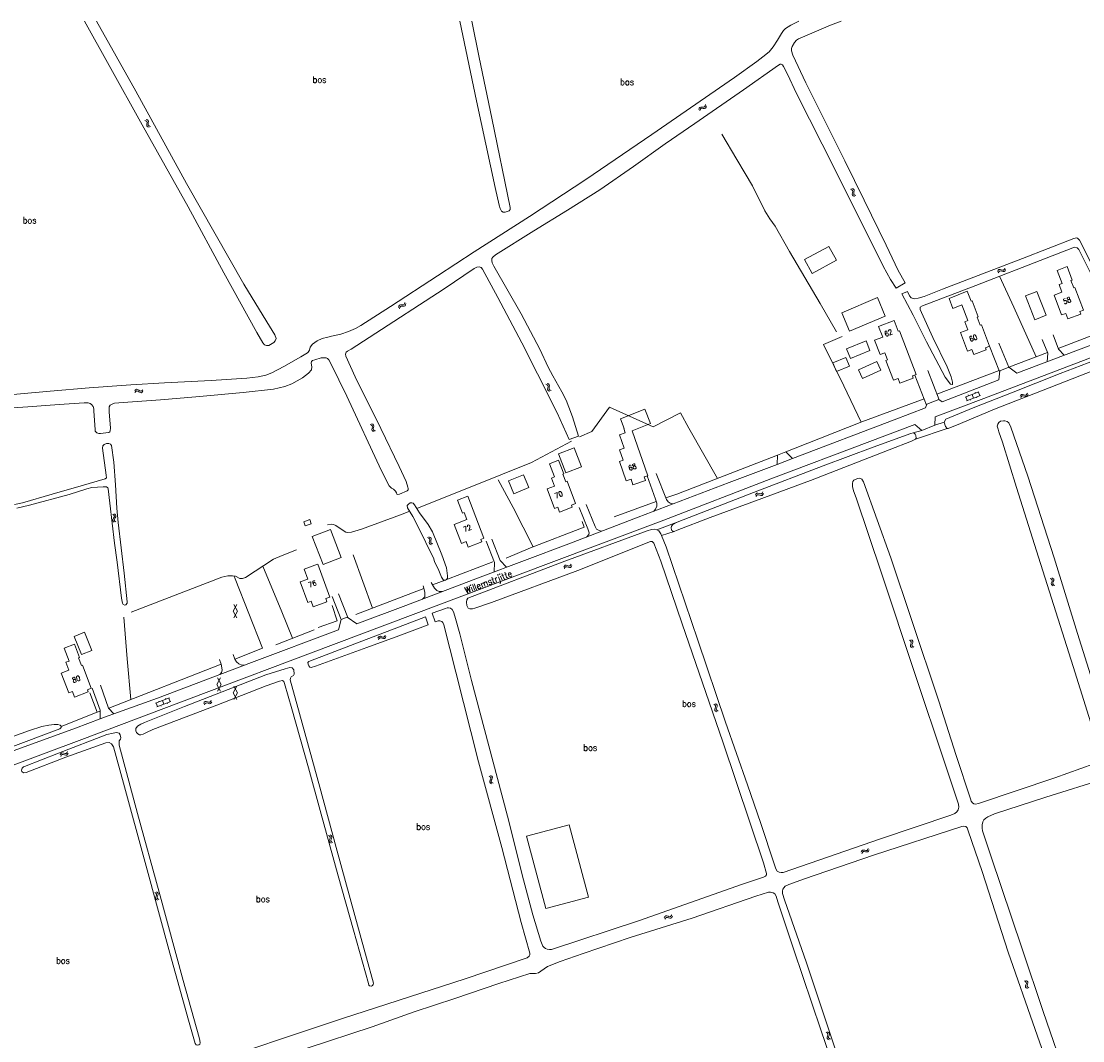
# Model space of a CAD drawing. Header units: metres. Extents: x 189705 to 199106, y 581686 to 588448.
# Tile 362 of 555: x 194626 to 194954, y 588132 to 588448. Entities that reach past the tile are written whole.
import ezdxf

# ---------------------------------------------------------------- set-up
doc = ezdxf.new("R2010")
doc.units = ezdxf.units.M
doc.layers.add('B-WA-OG-GBKN-G', color=7, linetype='Continuous', lineweight=18)
doc.styles.add('Style-STANDARD', font='STANDARD.shx')

msp = doc.modelspace()

# ---------------------------------------------------------------- linework, layer by layer
at = {"layer": 'B-WA-OG-GBKN-G'}
for p, q in [((194835.406, 588420.811), (194835.492, 588421.209)), ((194835.492, 588421.209), (194835.671, 588421.483)), ((194835.671, 588421.483), (194835.993, 588421.589)), ((194835.794, 588420.812), (194835.976, 588421.086)), ((194835.976, 588421.086), (194836.286, 588421.189)), ((194835.993, 588421.589), (194836.399, 588421.567)), ((194836.286, 588421.189), (194836.7, 588421.173)), ((194836.399, 588421.567), (194836.807, 588421.547)), ((194836.7, 588421.173), (194837.107, 588421.149)), ((194836.807, 588421.547), (194837.12, 588421.648)), ((194837.107, 588421.149), (194837.421, 588421.25)), ((194837.12, 588421.648), (194837.307, 588421.927)), ((194837.307, 588421.927), (194837.394, 588422.327)), ((194837.421, 588421.25), (194837.607, 588421.531)), ((194837.607, 588421.531), (194837.694, 588421.931)), ((194664.574, 588417.582), (194664.184, 588417.703)), ((194835.706, 588420.415), (194835.794, 588420.812)), ((194664.154, 588417.318), (194663.763, 588417.44)), ((194664.415, 588417.106), (194664.154, 588417.318)), ((194664.374, 588415.978), (194664.432, 588416.381)), ((194664.452, 588415.649), (194664.374, 588415.978)), ((194664.488, 588416.786), (194664.415, 588417.106)), ((194664.432, 588416.381), (194664.488, 588416.786)), ((194664.709, 588415.446), (194664.452, 588415.649)), ((194664.838, 588417.371), (194664.574, 588417.582)), ((194665.099, 588415.326), (194664.709, 588415.446)), ((194664.799, 588416.235), (194664.852, 588416.647)), ((194664.875, 588415.918), (194664.799, 588416.235)), ((194664.911, 588417.05), (194664.838, 588417.371)), ((194664.852, 588416.647), (194664.911, 588417.05)), ((194665.131, 588415.713), (194664.875, 588415.918)), ((194665.519, 588415.59), (194665.131, 588415.713)), ((194882.756, 588395.945), (194882.373, 588396.088)), ((194883.006, 588395.719), (194882.756, 588395.945)), ((194883.191, 588396.185), (194882.808, 588396.328)), ((194882.903, 588394.595), (194882.982, 588394.994)), ((194882.982, 588394.994), (194883.061, 588395.395)), ((194883.061, 588395.395), (194883.006, 588395.719)), ((194883.442, 588395.96), (194883.191, 588396.185)), ((194883.341, 588394.828), (194883.416, 588395.236)), ((194883.399, 588394.507), (194883.341, 588394.828)), ((194883.416, 588395.236), (194883.498, 588395.636)), ((194883.498, 588395.636), (194883.442, 588395.96)), ((194882.962, 588394.262), (194882.903, 588394.595)), ((194883.208, 588394.045), (194882.962, 588394.262)), ((194883.59, 588393.904), (194883.208, 588394.045)), ((194883.643, 588394.288), (194883.399, 588394.507)), ((194884.025, 588394.144), (194883.643, 588394.288)), ((194930.027, 588371.287), (194930.201, 588371.657)), ((194927.925, 588370.623), (194928.097, 588370.992)), ((194928.097, 588370.992), (194928.333, 588371.219)), ((194928.129, 588370.17), (194928.303, 588370.538)), ((194928.303, 588370.538), (194928.542, 588370.764)), ((194928.333, 588371.219), (194928.67, 588371.251)), ((194928.542, 588370.764), (194928.866, 588370.795)), ((194928.67, 588371.251), (194929.061, 588371.139)), ((194928.866, 588370.795), (194929.267, 588370.687)), ((194929.061, 588371.139), (194929.454, 588371.028)), ((194929.267, 588370.687), (194929.658, 588370.573)), ((194929.454, 588371.028), (194929.782, 588371.056)), ((194929.658, 588370.573), (194929.986, 588370.602)), ((194929.782, 588371.056), (194930.027, 588371.287)), ((194929.986, 588370.602), (194930.231, 588370.834)), ((194930.231, 588370.834), (194930.405, 588371.204)), ((194742.393, 588359.455), (194742.466, 588359.856)), ((194742.466, 588359.856), (194742.637, 588360.135)), ((194742.637, 588360.135), (194742.955, 588360.252)), ((194742.705, 588359.069), (194742.781, 588359.469)), ((194742.781, 588359.469), (194742.954, 588359.748)), ((194742.954, 588359.748), (194743.26, 588359.86)), ((194742.955, 588360.252), (194743.362, 588360.242)), ((194743.26, 588359.86), (194743.675, 588359.857)), ((194743.362, 588360.242), (194743.77, 588360.234)), ((194743.675, 588359.857), (194744.083, 588359.846)), ((194743.77, 588360.234), (194744.08, 588360.345)), ((194744.08, 588360.345), (194744.259, 588360.63)), ((194744.083, 588359.846), (194744.393, 588359.957)), ((194744.259, 588360.63), (194744.333, 588361.032)), ((194744.393, 588359.957), (194744.571, 588360.243)), ((194744.571, 588360.243), (194744.645, 588360.645)), ((194788.388, 588335.515), (194788.004, 588335.654)), ((194788.64, 588335.291), (194788.388, 588335.515)), ((194788.821, 588335.759), (194788.436, 588335.898)), ((194789.074, 588335.537), (194788.821, 588335.759)), ((194789.133, 588335.213), (194789.074, 588335.537)), ((194660.663, 588333.658), (194660.936, 588333.961)), ((194660.724, 588333.165), (194661, 588333.466)), ((194660.936, 588333.961), (194661.228, 588334.108)), ((194661, 588333.466), (194661.294, 588333.612)), ((194661.228, 588334.108), (194661.56, 588334.04)), ((194661.294, 588333.612), (194661.613, 588333.546)), ((194661.56, 588334.04), (194661.901, 588333.818)), ((194661.613, 588333.546), (194661.964, 588333.325)), ((194661.901, 588333.818), (194662.243, 588333.596)), ((194661.964, 588333.325), (194662.305, 588333.101)), ((194662.243, 588333.596), (194662.565, 588333.527)), ((194662.305, 588333.101), (194662.627, 588333.032)), ((194662.565, 588333.527), (194662.867, 588333.675)), ((194662.627, 588333.032), (194662.929, 588333.182)), ((194662.867, 588333.675), (194663.142, 588333.978)), ((194662.929, 588333.182), (194663.204, 588333.485)), ((194788.548, 588334.166), (194788.624, 588334.566)), ((194788.612, 588333.834), (194788.548, 588334.166)), ((194788.859, 588333.62), (194788.612, 588333.834)), ((194788.624, 588334.566), (194788.699, 588334.968)), ((194788.699, 588334.968), (194788.64, 588335.291)), ((194789.243, 588333.482), (194788.859, 588333.62)), ((194788.984, 588334.404), (194789.056, 588334.812)), ((194789.046, 588334.083), (194788.984, 588334.404)), ((194789.292, 588333.867), (194789.046, 588334.083)), ((194789.056, 588334.812), (194789.133, 588335.213)), ((194789.675, 588333.727), (194789.292, 588333.867)), ((194917.849, 588331.669), (194922.146, 588333.312)), ((194918.278, 588330.549), (194922.575, 588332.191)), ((194918.818, 588332.361), (194918.926, 588332.081)), ((194919.998, 588332.491), (194920.426, 588331.37)), ((194920.965, 588333.181), (194921.072, 588332.901)), ((194921.959, 588333.24), (194922.388, 588332.12)), ((194934.904, 588331.926), (194935.081, 588332.293)), ((194935.081, 588332.293), (194935.32, 588332.516)), ((194935.32, 588332.516), (194935.658, 588332.543)), ((194935.658, 588332.543), (194936.047, 588332.426)), ((194936.047, 588332.426), (194936.438, 588332.308)), ((194936.438, 588332.308), (194936.767, 588332.332)), ((194936.767, 588332.332), (194937.015, 588332.559)), ((194937.015, 588332.559), (194937.195, 588332.926)), ((194937.212, 588332.103), (194937.392, 588332.47)), ((194918.036, 588331.741), (194918.465, 588330.62)), ((194919.447, 588330.996), (194919.555, 588330.715)), ((194921.407, 588331.745), (194921.514, 588331.464)), ((194935.101, 588331.47), (194935.281, 588331.836)), ((194935.281, 588331.836), (194935.522, 588332.058)), ((194935.522, 588332.058), (194935.847, 588332.085)), ((194935.847, 588332.085), (194936.246, 588331.97)), ((194936.246, 588331.97), (194936.636, 588331.851)), ((194936.636, 588331.851), (194936.964, 588331.874)), ((194936.964, 588331.874), (194937.212, 588332.103)), ((194733.977, 588323.035), (194733.595, 588323.181)), ((194734.224, 588322.807), (194733.977, 588323.035)), ((194734.414, 588323.271), (194734.032, 588323.418)), ((194734.195, 588322.082), (194734.277, 588322.482)), ((194734.277, 588322.482), (194734.224, 588322.807)), ((194734.663, 588323.045), (194734.414, 588323.271)), ((194734.552, 588321.913), (194734.631, 588322.321)), ((194734.631, 588322.321), (194734.716, 588322.72)), ((194734.716, 588322.72), (194734.663, 588323.045)), ((194734.111, 588321.684), (194734.195, 588322.082)), ((194734.168, 588321.35), (194734.111, 588321.684)), ((194734.412, 588321.132), (194734.168, 588321.35)), ((194734.792, 588320.987), (194734.412, 588321.132)), ((194734.607, 588321.592), (194734.552, 588321.913)), ((194734.849, 588321.371), (194734.607, 588321.592)), ((194735.229, 588321.223), (194734.849, 588321.371)), ((194852.891, 588301.285), (194853.069, 588301.652)), ((194853.069, 588301.652), (194853.308, 588301.875)), ((194853.087, 588300.829), (194853.268, 588301.194)), ((194853.268, 588301.194), (194853.51, 588301.416)), ((194853.308, 588301.875), (194853.646, 588301.901)), ((194853.51, 588301.416), (194853.835, 588301.443)), ((194853.646, 588301.901), (194854.035, 588301.783)), ((194853.835, 588301.443), (194854.234, 588301.328)), ((194854.035, 588301.783), (194854.426, 588301.666)), ((194854.234, 588301.328), (194854.624, 588301.208)), ((194854.426, 588301.666), (194854.755, 588301.689)), ((194854.624, 588301.208), (194854.952, 588301.231)), ((194854.755, 588301.689), (194855.004, 588301.915)), ((194854.952, 588301.231), (194855.2, 588301.459)), ((194855.004, 588301.915), (194855.183, 588302.283)), ((194855.2, 588301.459), (194855.38, 588301.826)), ((194653.832, 588293.467), (194653.885, 588293.801)), ((194653.992, 588293.181), (194653.832, 588293.467)), ((194654.192, 588295.124), (194653.878, 588295.385)), ((194653.885, 588293.801), (194654.092, 588294.152)), ((194654.306, 588292.922), (194653.992, 588293.181)), ((194654.092, 588294.152), (194654.299, 588294.504)), ((194654.353, 588294.828), (194654.192, 588295.124)), ((194654.299, 588294.504), (194654.353, 588294.828)), ((194654.325, 588293.554), (194654.376, 588293.877)), ((194654.483, 588293.267), (194654.325, 588293.554)), ((194654.682, 588295.207), (194654.367, 588295.468)), ((194654.376, 588293.877), (194654.582, 588294.237)), ((194654.796, 588293.005), (194654.483, 588293.267)), ((194654.582, 588294.237), (194654.79, 588294.587)), ((194654.845, 588294.912), (194654.682, 588295.207)), ((194654.79, 588294.587), (194654.845, 588294.912)), ((194751.749, 588287.993), (194751.366, 588288.135)), ((194751.999, 588287.768), (194751.749, 588287.993)), ((194752.184, 588288.233), (194751.8, 588288.376)), ((194751.897, 588286.643), (194751.976, 588287.042)), ((194751.957, 588286.31), (194751.897, 588286.643)), ((194752.203, 588286.094), (194751.957, 588286.31)), ((194751.976, 588287.042), (194752.055, 588287.443)), ((194752.055, 588287.443), (194751.999, 588287.768)), ((194752.435, 588288.009), (194752.184, 588288.233)), ((194752.335, 588286.877), (194752.41, 588287.285)), ((194752.394, 588286.556), (194752.335, 588286.877)), ((194752.638, 588286.337), (194752.394, 588286.556)), ((194752.41, 588287.285), (194752.491, 588287.685)), ((194752.491, 588287.685), (194752.435, 588288.009)), ((194753.02, 588286.194), (194752.638, 588286.337)), ((194752.585, 588285.953), (194752.203, 588286.094)), ((194793.724, 588279.345), (194793.966, 588279.566)), ((194793.966, 588279.566), (194794.304, 588279.59)), ((194794.304, 588279.59), (194794.692, 588279.468)), ((194795.41, 588279.366), (194795.661, 588279.591)), ((194795.661, 588279.591), (194795.845, 588279.956)), ((194793.543, 588278.98), (194793.724, 588279.345)), ((194793.735, 588278.522), (194793.919, 588278.886)), ((194793.919, 588278.886), (194794.163, 588279.105)), ((194794.163, 588279.105), (194794.488, 588279.129)), ((194794.488, 588279.129), (194794.886, 588279.01)), ((194794.692, 588279.468), (194795.082, 588279.346)), ((194794.886, 588279.01), (194795.275, 588278.886)), ((194795.082, 588279.346), (194795.41, 588279.366)), ((194795.275, 588278.886), (194795.603, 588278.907)), ((194795.603, 588278.907), (194795.854, 588279.132)), ((194795.854, 588279.132), (194796.037, 588279.498)), ((194944.599, 588275.305), (194944.24, 588275.502)), ((194944.551, 588273.949), (194944.687, 588274.332)), ((194944.562, 588273.61), (194944.551, 588273.949)), ((194944.774, 588273.361), (194944.562, 588273.61)), ((194944.813, 588275.046), (194944.599, 588275.305)), ((194944.687, 588274.332), (194944.822, 588274.717)), ((194945.063, 588275.481), (194944.705, 588275.677)), ((194945.132, 588273.166), (194944.774, 588273.361)), ((194944.822, 588274.717), (194944.813, 588275.046)), ((194945.018, 588274.117), (194945.151, 588274.51)), ((194945.029, 588273.791), (194945.018, 588274.117)), ((194945.24, 588273.539), (194945.029, 588273.791)), ((194945.28, 588275.223), (194945.063, 588275.481)), ((194945.151, 588274.51), (194945.288, 588274.894)), ((194945.597, 588273.342), (194945.24, 588273.539)), ((194945.288, 588274.894), (194945.28, 588275.223)), ((194692.315, 588267.397), (194691.131, 588265.349)), ((194692.529, 588265.349), (194691.347, 588267.397)), ((194692.311, 588263.301), (194691.131, 588265.349)), ((194692.529, 588265.349), (194691.343, 588263.301)), ((194735.979, 588256.944), (194736.157, 588257.31)), ((194736.157, 588257.31), (194736.397, 588257.533)), ((194736.174, 588256.488), (194736.355, 588256.853)), ((194736.355, 588256.853), (194736.598, 588257.074)), ((194736.397, 588257.533), (194736.735, 588257.559)), ((194736.598, 588257.074), (194736.923, 588257.099)), ((194736.735, 588257.559), (194737.124, 588257.44)), ((194736.923, 588257.099), (194737.321, 588256.984)), ((194737.124, 588257.44), (194737.515, 588257.321)), ((194737.321, 588256.984), (194737.711, 588256.863)), ((194737.515, 588257.321), (194737.843, 588257.344)), ((194737.711, 588256.863), (194738.039, 588256.885)), ((194737.843, 588257.344), (194738.093, 588257.57)), ((194738.039, 588256.885), (194738.288, 588257.113)), ((194738.093, 588257.57), (194738.273, 588257.936)), ((194738.288, 588257.113), (194738.469, 588257.48)), ((194900.958, 588256.148), (194900.598, 588256.342)), ((194900.921, 588254.791), (194901.054, 588255.175)), ((194900.935, 588254.452), (194900.921, 588254.791)), ((194901.149, 588254.205), (194900.935, 588254.452)), ((194901.175, 588255.891), (194900.958, 588256.148)), ((194901.054, 588255.175), (194901.186, 588255.562)), ((194901.422, 588256.327), (194901.062, 588256.521)), ((194901.508, 588254.013), (194901.149, 588254.205)), ((194901.186, 588255.562), (194901.175, 588255.891)), ((194901.387, 588254.962), (194901.516, 588255.356)), ((194901.401, 588254.636), (194901.387, 588254.962)), ((194901.613, 588254.386), (194901.401, 588254.636)), ((194901.641, 588256.07), (194901.422, 588256.327)), ((194901.516, 588255.356), (194901.651, 588255.741)), ((194901.971, 588254.192), (194901.613, 588254.386)), ((194901.651, 588255.741), (194901.641, 588256.07)), ((194687.259, 588244.649), (194686.075, 588242.601)), ((194687.473, 588242.601), (194686.291, 588244.649)), ((194687.255, 588240.553), (194686.075, 588242.601)), ((194687.473, 588242.601), (194686.287, 588240.553)), ((194692.315, 588242.122), (194691.131, 588240.074)), ((194692.529, 588240.074), (194691.347, 588242.122)), ((194667.126, 588236.819), (194671.425, 588238.456)), ((194667.313, 588236.89), (194667.74, 588235.769)), ((194667.553, 588235.698), (194671.852, 588237.334)), ((194668.096, 588237.509), (194668.203, 588237.229)), ((194669.276, 588237.638), (194669.703, 588236.516)), ((194670.244, 588238.327), (194670.35, 588238.047)), ((194670.684, 588236.89), (194670.791, 588236.609)), ((194671.238, 588238.385), (194671.665, 588237.263)), ((194682.044, 588236.738), (194682.218, 588237.106)), ((194682.218, 588237.106), (194682.455, 588237.332)), ((194682.421, 588236.651), (194682.661, 588236.875)), ((194682.455, 588237.332), (194682.792, 588237.362)), ((194682.661, 588236.875), (194682.986, 588236.905)), ((194682.792, 588237.362), (194683.182, 588237.248)), ((194682.986, 588236.905), (194683.386, 588236.795)), ((194683.182, 588237.248), (194683.575, 588237.135)), ((194683.575, 588237.135), (194683.903, 588237.162)), ((194683.903, 588237.162), (194684.149, 588237.391)), ((194684.105, 588236.706), (194684.351, 588236.937)), ((194684.149, 588237.391), (194684.325, 588237.76)), ((194684.351, 588236.937), (194684.526, 588237.306)), ((194692.311, 588238.026), (194691.131, 588240.074)), ((194692.529, 588240.074), (194691.343, 588238.026)), ((194668.723, 588236.143), (194668.83, 588235.863)), ((194682.245, 588236.284), (194682.421, 588236.651)), ((194683.386, 588236.795), (194683.777, 588236.679)), ((194683.777, 588236.679), (194684.105, 588236.706)), ((194840.354, 588236.313), (194839.992, 588236.503)), ((194840.331, 588234.955), (194840.46, 588235.341)), ((194840.348, 588234.617), (194840.331, 588234.955)), ((194840.565, 588234.372), (194840.348, 588234.617)), ((194840.574, 588236.058), (194840.354, 588236.313)), ((194840.816, 588236.497), (194840.454, 588236.686)), ((194840.46, 588235.341), (194840.588, 588235.729)), ((194840.926, 588234.184), (194840.565, 588234.372)), ((194840.588, 588235.729), (194840.574, 588236.058)), ((194840.795, 588235.132), (194840.921, 588235.527)), ((194840.812, 588234.806), (194840.795, 588235.132)), ((194841.027, 588234.558), (194840.812, 588234.806)), ((194841.037, 588236.242), (194840.816, 588236.497)), ((194840.921, 588235.527), (194841.052, 588235.913)), ((194841.388, 588234.367), (194841.027, 588234.558)), ((194841.052, 588235.913), (194841.037, 588236.242)), ((194637.549, 588220.802), (194637.724, 588221.17)), ((194637.724, 588221.17), (194637.962, 588221.395)), ((194637.75, 588220.347), (194637.927, 588220.714)), ((194637.927, 588220.714), (194638.167, 588220.938)), ((194637.962, 588221.395), (194638.299, 588221.425)), ((194638.167, 588220.938), (194638.492, 588220.967)), ((194638.299, 588221.425), (194638.689, 588221.31)), ((194638.492, 588220.967), (194638.892, 588220.856)), ((194638.689, 588221.31), (194639.081, 588221.195)), ((194638.892, 588220.856), (194639.282, 588220.739)), ((194639.081, 588221.195), (194639.409, 588221.222)), ((194639.282, 588220.739), (194639.611, 588220.765)), ((194639.409, 588221.222), (194639.656, 588221.45)), ((194639.611, 588220.765), (194639.857, 588220.996)), ((194639.656, 588221.45), (194639.833, 588221.819)), ((194639.857, 588220.996), (194640.033, 588221.364)), ((194770.752, 588214.053), (194770.406, 588214.27)), ((194770.951, 588213.781), (194770.752, 588214.053)), ((194771.226, 588214.2), (194770.88, 588214.417)), ((194771.427, 588213.929), (194771.226, 588214.2)), ((194771.416, 588213.6), (194771.427, 588213.929)), ((194770.614, 588212.363), (194770.623, 588212.701)), ((194770.81, 588212.101), (194770.614, 588212.363)), ((194770.623, 588212.701), (194770.781, 588213.076)), ((194770.781, 588213.076), (194770.939, 588213.452)), ((194771.156, 588211.885), (194770.81, 588212.101)), ((194770.939, 588213.452), (194770.951, 588213.781)), ((194771.091, 588212.515), (194771.099, 588212.841)), ((194771.286, 588212.251), (194771.091, 588212.515)), ((194771.099, 588212.841), (194771.255, 588213.225)), ((194771.255, 588213.225), (194771.416, 588213.6)), ((194771.63, 588212.033), (194771.286, 588212.251)), ((194721.035, 588195.641), (194720.684, 588195.85)), ((194720.935, 588193.948), (194720.936, 588194.287)), ((194720.936, 588194.287), (194721.086, 588194.665)), ((194721.24, 588195.374), (194721.035, 588195.641)), ((194721.086, 588194.665), (194721.236, 588195.045)), ((194721.505, 588195.799), (194721.154, 588196.008)), ((194721.236, 588195.045), (194721.24, 588195.374)), ((194721.408, 588194.111), (194721.409, 588194.437)), ((194721.609, 588193.851), (194721.408, 588194.111)), ((194721.409, 588194.437), (194721.556, 588194.825)), ((194721.712, 588195.532), (194721.505, 588195.799)), ((194721.556, 588194.825), (194721.709, 588195.203)), ((194721.709, 588195.203), (194721.712, 588195.532)), ((194721.137, 588193.691), (194720.935, 588193.948)), ((194721.488, 588193.483), (194721.137, 588193.691)), ((194721.959, 588193.641), (194721.609, 588193.851)), ((194885.658, 588190.64), (194885.801, 588191.022)), ((194885.801, 588191.022), (194886.018, 588191.267)), ((194886.018, 588191.267), (194886.351, 588191.325)), ((194886.042, 588190.585), (194886.262, 588190.829)), ((194886.262, 588190.829), (194886.583, 588190.886)), ((194886.351, 588191.325), (194886.75, 588191.244)), ((194886.583, 588190.886), (194886.991, 588190.81)), ((194886.75, 588191.244), (194887.151, 588191.164)), ((194886.991, 588190.81), (194887.39, 588190.727)), ((194887.151, 588191.164), (194887.475, 588191.219)), ((194887.39, 588190.727), (194887.715, 588190.781)), ((194887.475, 588191.219), (194887.702, 588191.468)), ((194887.702, 588191.468), (194887.846, 588191.85)), ((194887.715, 588190.781), (194887.94, 588191.032)), ((194887.94, 588191.032), (194888.085, 588191.415)), ((194885.897, 588190.205), (194886.042, 588190.585)), ((194667.248, 588177.966), (194666.899, 588178.178)), ((194667.452, 588177.698), (194667.248, 588177.966)), ((194667.72, 588178.122), (194667.37, 588178.333)), ((194667.446, 588177.369), (194667.452, 588177.698)), ((194667.925, 588177.854), (194667.72, 588178.122)), ((194667.919, 588177.525), (194667.925, 588177.854)), ((194667.138, 588176.274), (194667.141, 588176.613)), ((194667.338, 588176.016), (194667.138, 588176.274)), ((194667.141, 588176.613), (194667.294, 588176.99)), ((194667.294, 588176.99), (194667.446, 588177.369)), ((194667.688, 588175.806), (194667.338, 588176.016)), ((194667.612, 588176.434), (194667.615, 588176.76)), ((194667.812, 588176.173), (194667.612, 588176.434)), ((194667.615, 588176.76), (194667.765, 588177.147)), ((194667.765, 588177.147), (194667.919, 588177.525)), ((194668.16, 588175.961), (194667.812, 588176.173)), ((194826.822, 588170.911), (194827.013, 588171.272)), ((194824.691, 588170.346), (194824.88, 588170.707)), ((194824.873, 588169.884), (194825.065, 588170.243)), ((194824.88, 588170.707), (194825.126, 588170.922)), ((194825.065, 588170.243), (194825.313, 588170.458)), ((194825.126, 588170.922), (194825.464, 588170.939)), ((194825.313, 588170.458), (194825.639, 588170.474)), ((194825.464, 588170.939), (194825.85, 588170.809)), ((194825.639, 588170.474), (194826.034, 588170.347)), ((194825.85, 588170.809), (194826.237, 588170.679)), ((194826.034, 588170.347), (194826.42, 588170.215)), ((194826.237, 588170.679), (194826.566, 588170.692)), ((194826.42, 588170.215), (194826.749, 588170.228)), ((194826.566, 588170.692), (194826.822, 588170.911)), ((194826.749, 588170.228), (194827.004, 588170.449)), ((194827.004, 588170.449), (194827.195, 588170.81)), ((194936.595, 588150.565), (194936.236, 588150.759)), ((194936.555, 588149.208), (194936.688, 588149.592)), ((194936.568, 588148.869), (194936.555, 588149.208)), ((194936.781, 588148.621), (194936.568, 588148.869)), ((194936.811, 588150.307), (194936.595, 588150.565)), ((194936.688, 588149.592), (194936.822, 588149.978)), ((194937.059, 588150.743), (194936.699, 588150.937)), ((194937.14, 588148.429), (194936.781, 588148.621)), ((194936.822, 588149.978), (194936.811, 588150.307)), ((194937.021, 588149.378), (194937.151, 588149.772)), ((194937.034, 588149.052), (194937.021, 588149.378)), ((194937.246, 588148.802), (194937.034, 588149.052)), ((194937.277, 588150.486), (194937.059, 588150.743)), ((194937.151, 588149.772), (194937.287, 588150.157)), ((194937.604, 588148.607), (194937.246, 588148.802)), ((194937.287, 588150.157), (194937.277, 588150.486)), ((194875.595, 588134.834), (194875.233, 588135.024)), ((194875.133, 588134.651), (194874.771, 588134.841)), ((194875.107, 588133.293), (194875.236, 588133.679)), ((194875.123, 588132.955), (194875.107, 588133.293)), ((194875.339, 588132.709), (194875.123, 588132.955)), ((194875.352, 588134.395), (194875.133, 588134.651)), ((194875.236, 588133.679), (194875.366, 588134.066)), ((194875.7, 588132.52), (194875.339, 588132.709)), ((194875.366, 588134.066), (194875.352, 588134.395)), ((194875.571, 588133.469), (194875.698, 588133.864)), ((194875.588, 588133.143), (194875.571, 588133.469)), ((194875.802, 588132.894), (194875.588, 588133.143)), ((194875.816, 588134.579), (194875.595, 588134.834)), ((194875.698, 588133.864), (194875.829, 588134.25)), ((194876.162, 588132.703), (194875.802, 588132.894)), ((194875.829, 588134.25), (194875.816, 588134.579))]:
    msp.add_line(p, q, dxfattribs=at)
at = {"layer": 'B-WA-OG-GBKN-G', "flags": 128}
for points in [[(194688.251, 588370.226), (194677.197, 588390.646), (194662.99, 588416.057), (194652.699, 588434.487), (194645.083, 588448.172)], [(194648.862, 588448.172), (194660.955, 588426.483), (194676.651, 588397.927), (194694.479, 588366.67), (194701.629, 588354.971), (194704.093, 588350.987), (194704.457, 588349.846), (194704.194, 588349.139), (194703.731, 588348.581), (194702.229, 588347.664), (194701.5, 588347.668), (194700.878, 588347.887), (194700.357, 588348.472), (194698.43, 588351.743), (194688.251, 588370.226)], [(194866.356, 588448.172), (194865.768, 588447.906), (194863.872, 588446.904), (194862.207, 588445.929), (194861.568, 588445.329), (194860.968, 588444.379), (194859.789, 588442.314), (194858.393, 588440.264), (194857.115, 588438.724), (194855.225, 588437.165), (194853.326, 588435.711), (194846.464, 588430.777), (194820.83, 588413.076), (194800.372, 588399.101), (194782.905, 588387.7), (194765.786, 588376.726), (194754.4, 588369.288), (194739.836, 588359.801), (194730.661, 588353.865)], [(194772.254, 588396.644), (194766.516, 588423.538), (194761.401, 588448.172)], [(194765.044, 588448.172), (194767.334, 588436.941), (194771.252, 588418.134), (194776.991, 588390.407), (194776.979, 588389.807), (194776.643, 588389.387), (194775.444, 588388.983), (194774.798, 588389.028), (194774.234, 588389.298), (194773.876, 588390.142), (194773.584, 588391.178), (194772.254, 588396.644)], [(194899.245, 588367.149), (194897.159, 588370.973), (194893.407, 588378.747), (194886.565, 588392.717), (194880.627, 588404.89), (194873.981, 588418.128), (194868.5, 588429.057), (194864.461, 588437.643), (194864.089, 588438.968), (194864.123, 588439.685), (194864.323, 588440.296), (194864.974, 588441.558), (194865.586, 588442.271), (194866.216, 588442.683), (194867.46, 588443.251), (194876.181, 588446.905), (194879.499, 588448.172)], [(194768.423, 588371.369), (194773.173, 588362.581), (194780.589, 588348.51), (194785.455, 588338.89), (194791.485, 588326.852), (194795.261, 588318.593), (194798.067, 588319.635), (194796.236, 588325.556), (194795.143, 588328.523), (194794.328, 588330.696), (194792.951, 588333.284), (194790.197, 588338.285), (194788.724, 588341.006), (194786.163, 588346.568), (194780.389, 588357.472), (194771.874, 588372.297), (194771.415, 588373.258), (194771.222, 588374.069), (194771.279, 588374.59), (194771.609, 588375.092), (194772.45, 588375.757), (194784.243, 588383.208), (194794.714, 588389.599), (194804.733, 588395.968), (194815.126, 588403.119), (194824.937, 588410.211), (194834.179, 588416.462), (194849.253, 588426.933), (194860.103, 588434.594), (194860.536, 588434.821), (194860.905, 588434.825), (194861.287, 588434.62), (194861.645, 588434.108), (194862.865, 588431.814), (194865.601, 588425.775), (194877.587, 588402.145), (194892.446, 588372.238), (194894.746, 588368.103), (194896.487, 588365.447)], [(194842.507, 588413.172), (194847.137, 588405.371), (194849.68, 588400.989), (194851.967, 588397.116), (194855.825, 588389.395), (194857.35, 588386.941), (194858.975, 588384.62), (194863.441, 588376.82), (194872.957, 588360.656), (194878.06, 588351.871)], [(194870.428, 588369.979), (194868.078, 588374.289), (194875.615, 588378.397), (194877.965, 588374.087), (194870.428, 588369.979)], [(194900.002, 588364.464), (194900.595, 588363.097), (194901.143, 588362.438), (194902.129, 588362.109), (194903.334, 588362.329), (194905.195, 588362.877), (194910.891, 588365.181), (194935.605, 588374.656), (194951.551, 588380.88), (194952.318, 588381.044), (194952.701, 588380.935), (194953.304, 588380.331), (194959.378, 588368.277)], [(194958.813, 588365.862), (194953.077, 588377.449), (194952.529, 588377.943), (194951.872, 588378.162), (194951.215, 588377.998), (194942.946, 588374.707), (194921.183, 588366.269), (194904.685, 588359.987), (194903.974, 588359.548), (194903.919, 588358.835), (194904.302, 588357.903), (194907.862, 588350.169), (194912.282, 588341.114), (194913.486, 588337.932), (194913.925, 588336.287), (194913.925, 588335.683), (194913.815, 588335.574), (194913.322, 588335.738), (194911.679, 588337.877), (194905.929, 588348.848), (194901.797, 588357.085), (194898.209, 588363.686)], [(194668.669, 588330.864), (194679.615, 588331.801), (194694.225, 588333.103), (194703.594, 588334.172), (194707.157, 588334.937), (194709.319, 588335.787), (194712.652, 588337.693), (194714.51, 588339.088), (194715.367, 588340.15), (194715.469, 588341.068), (194715.296, 588342.209), (194715.419, 588342.735), (194715.671, 588342.996), (194716.44, 588343.251), (194718.371, 588343.82), (194719.345, 588343.901), (194719.955, 588343.847), (194720.376, 588343.639), (194720.805, 588343.228), (194721.419, 588342.13), (194726.332, 588331.95), (194737.03, 588309.008), (194739.509, 588304.185), (194740.185, 588303.494), (194740.789, 588303.132), (194741.387, 588302.588), (194741.697, 588302.036), (194741.86, 588301.658), (194742.148, 588301.527), (194742.645, 588301.592), (194745.079, 588302.667), (194745.322, 588302.997), (194745.349, 588303.418), (194745.27, 588303.754), (194744.688, 588305.559), (194742.538, 588310.202), (194736.918, 588322.004), (194728.947, 588337.986), (194726.055, 588344.392), (194725.954, 588345.029), (194726.183, 588345.632), (194726.574, 588345.935), (194727.671, 588346.536), (194733.303, 588350.112), (194756.47, 588365.238), (194765.833, 588371.502), (194766.669, 588371.991), (194767.373, 588372.069), (194767.924, 588371.879), (194768.423, 588371.369)], [(194945.442, 588363.287), (194947.824, 588364.169), (194946.942, 588366.551), (194947.861, 588366.891), (194946.38, 588370.892), (194949.435, 588372.115), (194950.981, 588367.94), (194950.643, 588367.815), (194951.49, 588365.527), (194951.856, 588365.662)], [(194939.871, 588344.148), (194932.913, 588359.576), (194928.527, 588369.116)], [(194896.487, 588365.447), (194899.245, 588367.149)], [(194951.856, 588365.662), (194954.47, 588358.603), (194953.42, 588358.214), (194953.715, 588357.417), (194949.702, 588355.932), (194949.069, 588357.642), (194947.717, 588357.141), (194945.442, 588363.287)], [(194864.412, 588312.652), (194895.869, 588324.674), (194905.55, 588328.414), (194905.991, 588329.464), (194909.687, 588330.9), (194910.735, 588330.237), (194928.294, 588337.011), (194928.57, 588339.829), (194931.367, 588340.971), (194933.92, 588339.11), (194955.953, 588347.481), (194957.425, 588348.024), (194957.425, 588350.013), (194961.231, 588351.394), (194962.72, 588350.013), (194988.336, 588359.883), (195000, 588364.795)], [(194882.055, 588352.096), (194879.617, 588357.808), (194890.684, 588362.532), (194893.123, 588356.821), (194882.055, 588352.096)], [(194898.209, 588363.686), (194900.002, 588364.464)], [(194916.873, 588360.291), (194914.094, 588359.19), (194912.864, 588362.27), (194918.475, 588364.511), (194919.711, 588361.416)], [(194936.55, 588363.071), (194939.46, 588355.675), (194942.926, 588357.039), (194940.016, 588364.435), (194936.55, 588363.071)], [(194908.427, 588322.98), (194908.555, 588325.534), (194923.6, 588331.281), (194955.865, 588343.571), (194982.66, 588353.707), (195000, 588360.824)], [(194916.435, 588351.663), (194918.733, 588352.541), (194917.78, 588355.035), (194918.742, 588355.403), (194916.873, 588360.291)], [(194919.711, 588361.416), (194920.03, 588361.542), (194921.942, 588356.541), (194921.606, 588356.412), (194922.53, 588353.993), (194922.876, 588354.125)], [(194895.852, 588355.392), (194897.124, 588352.091), (194897.519, 588352.243), (194902.725, 588338.714), (194901.541, 588338.258), (194901.795, 588337.598), (194897.65, 588336.003), (194897.082, 588337.48), (194895.636, 588336.924), (194893.268, 588343.081), (194893.81, 588343.29), (194892.977, 588345.45), (194891.505, 588344.882), (194889.806, 588349.284), (194892.32, 588350.254), (194891.052, 588353.539), (194895.852, 588355.392)], [(194730.661, 588353.865), (194728.997, 588352.949), (194726.84, 588352.039), (194724.467, 588351.178), (194721.614, 588350.537), (194720.502, 588350.281), (194718.703, 588349.818), (194717.2, 588349.083), (194715.705, 588348.047), (194714.994, 588347.182), (194714.76, 588346.207), (194714.412, 588345.617), (194714.224, 588345.449), (194712.128, 588344.157), (194706.808, 588341.206), (194703.104, 588339.166), (194701.243, 588338.485), (194698.94, 588337.985), (194695.355, 588337.591), (194684.379, 588336.823), (194669.866, 588336.103), (194659.429, 588335.512), (194646.535, 588334.568), (194634.481, 588333.556), (194618.219, 588332.093)], [(194922.876, 588354.125), (194925.435, 588347.43), (194924.176, 588346.949), (194924.415, 588346.323), (194920.542, 588344.844), (194919.929, 588346.45), (194918.616, 588345.949), (194916.435, 588351.663)], [(194874.03, 588347.993), (194879.748, 588350.507)], [(194882.354, 588343.677), (194881.146, 588346.604), (194887.179, 588349.095), (194888.387, 588346.169), (194882.354, 588343.677)], [(194941.756, 588349.583), (194943.46, 588345.292), (194943.229, 588342.647)], [(194948.538, 588344.664), (194946.777, 588346.584), (194945.119, 588350.967)], [(194957.399, 588350.924), (194946.704, 588346.778)], [(194874.03, 588347.993), (194880.247, 588335.197), (194885.666, 588323.898)], [(194928.55, 588339.629), (194925.435, 588347.43)], [(194931.367, 588340.971), (194928.327, 588348.399)], [(194943.392, 588345.464), (194931.367, 588340.971)], [(194877.977, 588339.586), (194876.839, 588342.294), (194880.861, 588343.983), (194881.999, 588341.275), (194877.977, 588339.586)], [(194886.092, 588337.456), (194884.856, 588340.182), (194890.471, 588342.729), (194891.707, 588340.003), (194886.092, 588337.456)], [(194961.656, 588344.298), (194960.26, 588343.911), (194947.327, 588338.981), (194932.237, 588332.963), (194920.388, 588328.315), (194911.832, 588324.826), (194911.388, 588323.937)], [(194906.341, 588339.886), (194909.812, 588330.821)], [(194928.426, 588339.941), (194909.141, 588332.574)], [(194912.28, 588321.97), (194912.607, 588321.912), (194916.417, 588323.529), (194926.94, 588327.933), (194946.233, 588335.488), (194962.323, 588341.803)], [(194905.883, 588329.207), (194902.263, 588338.536)], [(194616.473, 588327.979), (194627.553, 588328.625), (194637.219, 588329.392), (194645.05, 588329.937), (194646.245, 588329.906), (194646.91, 588329.691), (194647.278, 588329.402), (194647.754, 588328.825), (194647.966, 588328.103), (194648.032, 588327.482), (194648.445, 588321.561), (194648.413, 588321.159), (194648.681, 588320.775), (194648.955, 588320.573), (194649.572, 588320.435), (194650.035, 588320.437), (194651.758, 588320.619), (194652.667, 588320.752), (194652.908, 588320.926), (194653.021, 588321.242), (194653.132, 588322.098), (194652.762, 588327.134), (194652.738, 588327.972), (194652.79, 588328.708), (194653.063, 588329.15), (194653.632, 588329.539), (194654.381, 588329.767), (194658.485, 588330.141), (194668.669, 588330.864)], [(194905.127, 588331.156), (194885.894, 588323.988), (194864.649, 588315.638), (194862.371, 588314.697)], [(194821.282, 588322.486), (194807.697, 588328.542), (194802.262, 588321.082), (194798.393, 588319.333)], [(194810.784, 588315.303), (194812.268, 588315.821), (194810.825, 588319.956), (194812.609, 588320.579), (194812.129, 588321.953), (194812.276, 588322.004), (194811.106, 588324.987), (194818.635, 588327.942), (194820.386, 588323.479), (194814.749, 588321.267)], [(194821.282, 588322.486), (194829.708, 588326.768)], [(194829.708, 588326.768), (194832.279, 588322.053), (194841.147, 588306.459)], [(194645.098, 588225.879), (194648.127, 588227.044), (194682.748, 588240.16), (194715.087, 588252.321), (194754.801, 588267.285), (194788.023, 588279.771), (194824.498, 588293.526), (194857.723, 588306.32), (194888.335, 588317.969), (194902.307, 588323.235), (194904.411, 588321.384)], [(194904.411, 588321.384), (194908.427, 588322.98)], [(194908.427, 588322.98), (194911.388, 588323.937)], [(194911.388, 588323.937), (194911.731, 588322.548), (194912.28, 588321.97)], [(194928.276, 588323.857), (194927.966, 588323.351), (194927.814, 588322.684), (194928.078, 588321.735), (194928.343, 588320.897), (194929.473, 588317.733), (194933.8, 588303.721), (194940.608, 588282.132), (194951.276, 588248.2), (194958.328, 588225.843)], [(195000, 588232.285), (194998.006, 588231.597), (194977.188, 588224.435), (194968.466, 588221.485), (194967, 588221.079), (194966.053, 588221.031), (194965.476, 588221.203), (194964.923, 588221.688), (194964.386, 588222.431), (194963.703, 588224.087), (194962.703, 588226.999), (194958.423, 588240.015), (194952.697, 588258.405), (194945.403, 588281.884), (194937.303, 588307.181), (194931.978, 588322.389), (194931.38, 588323.764), (194930.828, 588324.177), (194930.14, 588324.385), (194929.722, 588324.36), (194928.857, 588324.186), (194928.276, 588323.857)], [(194814.749, 588321.267), (194819.609, 588307.341)], [(194901.757, 588320.605), (194901.043, 588320.461), (194889.353, 588316.129), (194873.936, 588310.382), (194852.309, 588302.167), (194828.689, 588292.956)], [(194901.757, 588320.605), (194904.411, 588321.384)], [(194902.472, 588318.635), (194902.723, 588318.958), (194902.58, 588319.745), (194902.329, 588320.247), (194902.043, 588320.533), (194901.757, 588320.605)], [(194902.472, 588318.635), (194912.28, 588321.97)], [(194623.378, 588298.391), (194625.952, 588298.874), (194635.122, 588301.613), (194644.023, 588304.192), (194651.555, 588306.328), (194651.877, 588306.651), (194651.77, 588307.456), (194650.697, 588315.836), (194650.796, 588316.566), (194651.171, 588316.996), (194651.922, 588317.318), (194652.673, 588317.264), (194653.209, 588317.103), (194653.477, 588316.673), (194654.228, 588311.57), (194654.657, 588304.515), (194655.086, 588297.264), (194655.515, 588292.859), (194657.388, 588277.17), (194658.352, 588268.289), (194658.298, 588267.805), (194657.869, 588267.322), (194657.601, 588267.214), (194657.065, 588267.429), (194656.85, 588267.859), (194656.582, 588269.417), (194655.242, 588280.589), (194654.443, 588286.448), (194652.995, 588298.856), (194652.461, 588303.233), (194652.354, 588303.609), (194651.872, 588303.878), (194650.906, 588303.878), (194647.421, 588303.663), (194645.783, 588303.243), (194640.367, 588301.524), (194628.033, 588298.247), (194624.192, 588297.229)], [(194795.898, 588318.063), (194783.592, 588311.381), (194774.581, 588307.784), (194748.032, 588297.151)], [(194796.716, 588316.001), (194798.994, 588310.098), (194794.149, 588308.227), (194791.871, 588314.131), (194796.716, 588316.001)], [(194894.373, 588315.33), (194901.257, 588318.027), (194902.472, 588318.635)], [(194654.227, 588233.513), (194667.759, 588238.376), (194696.837, 588249.45), (194723.822, 588259.529), (194724.564, 588262.776), (194726.44, 588263.495), (194729.474, 588261.395), (194744.643, 588267.141), (194767.658, 588275.842), (194795.143, 588286.262), (194816.621, 588294.471), (194844.762, 588305.268), (194859.613, 588310.829), (194859.778, 588313.702), (194862.371, 588314.697), (194864.412, 588312.652)], [(194810.806, 588311.746), (194811.892, 588312.125), (194810.784, 588315.303)], [(194859.778, 588313.702), (194828.584, 588301.574), (194825.171, 588300.451)], [(194859.613, 588310.829), (194864.412, 588312.652)], [(194894.373, 588315.33), (194869.998, 588305.858)], [(194788.38, 588303.227), (194790.684, 588304.116), (194789.731, 588306.588), (194790.664, 588306.948), (194789.08, 588311.053), (194791.953, 588312.162), (194793.573, 588307.963), (194793.265, 588307.845), (194794.182, 588305.465), (194794.565, 588305.613)], [(194819.609, 588307.341), (194818.459, 588306.94), (194818.841, 588305.845), (194814.98, 588304.498), (194814.379, 588306.221), (194812.911, 588305.709), (194810.806, 588311.746)], [(194773.268, 588306.101), (194777.834, 588297.443), (194784.061, 588285.272)], [(194778.058, 588301.745), (194776.423, 588305.721), (194781.043, 588307.621), (194782.679, 588303.645), (194778.058, 588301.745)], [(194821.48, 588296.335), (194821.941, 588296.94), (194822.387, 588297.883), (194822.387, 588298.777), (194821.941, 588300.017), (194819.336, 588307.246)], [(194822.189, 588308.057), (194825.36, 588299.968), (194825.855, 588299.223), (194826.45, 588298.826), (194827.313, 588298.573)], [(194827.724, 588290.092), (194828.689, 588290.414), (194838.912, 588294.353), (194852.903, 588299.531), (194869.998, 588305.858)], [(194957.734, 588218.007), (194945.651, 588213.691), (194921.957, 588205.731), (194921.092, 588205.578), (194920.557, 588205.687), (194920.093, 588206.004), (194919.763, 588206.494), (194919.532, 588207.179), (194915.109, 588220.6), (194909.675, 588237.436), (194901.343, 588262.498), (194894.892, 588281.879), (194886.424, 588305.403), (194885.832, 588306.271), (194885.284, 588306.533), (194884.566, 588306.469), (194883.357, 588305.957), (194883.076, 588305.562), (194882.938, 588304.916), (194882.965, 588303.955), (194883.289, 588302.671), (194884.065, 588300.519), (194891.916, 588277.126), (194902.322, 588246.058), (194911.659, 588217.937), (194915.798, 588205.535), (194915.854, 588204.63), (194915.723, 588203.798), (194915.314, 588203.126), (194914.662, 588202.623), (194913.39, 588202.125), (194891.658, 588194.761), (194861.447, 588184.397), (194860.848, 588184.339), (194860.215, 588184.456)], [(194794.565, 588305.613), (194797.221, 588298.729), (194795.93, 588298.231), (194796.198, 588297.537), (194792.272, 588296.021), (194791.669, 588297.583), (194790.706, 588297.211), (194788.38, 588303.227)], [(194763.875, 588300.958), (194768.818, 588287.992), (194767.823, 588287.613), (194768.125, 588286.821), (194763.94, 588285.225), (194763.303, 588286.896), (194761.829, 588286.334), (194759.575, 588292.245), (194763.558, 588293.764), (194762.729, 588295.938), (194762.156, 588295.719), (194760.628, 588299.717), (194763.875, 588300.958)], [(194822.186, 588299.337), (194809.167, 588294.541)], [(194720.385, 588292.1), (194721.505, 588292.287), (194722.177, 588292.175), (194722.924, 588291.913), (194724.305, 588291.016), (194726.059, 588289.82), (194726.544, 588289.745), (194727.851, 588289.857), (194730.949, 588290.792), (194742.986, 588295.236), (194745.824, 588296.293)], [(194753.286, 588281.527), (194748.211, 588291.946), (194746.774, 588294.741), (194745.167, 588297.367), (194745.082, 588298.13), (194745.421, 588298.553), (194746.013, 588298.892), (194746.52, 588298.892), (194746.858, 588298.807), (194747.281, 588298.299), (194748.888, 588295.843), (194751.594, 588292.2), (194752.863, 588289.913), (194755.823, 588282.798), (194757.176, 588278.732), (194757.514, 588276.275), (194757.514, 588275.597), (194757.176, 588275.174), (194756.922, 588275.004), (194756.246, 588274.92), (194755.654, 588275.936), (194754.639, 588278.477), (194753.539, 588280.68), (194753.286, 588281.527)], [(194800.567, 588288.335), (194801.263, 588289.123), (194801.362, 588289.669), (194800.966, 588290.86), (194798.29, 588297.51)], [(194800.471, 588298.453), (194803.245, 588291.555), (194803.691, 588290.81), (194804.484, 588290.364), (194805.184, 588290.1)], [(194713.01, 588293.063), (194714.872, 588293.71), (194715.32, 588292.42), (194713.457, 588291.774), (194713.01, 588293.063)], [(194799.196, 588293.125), (194799.913, 588291.419), (194783.24, 588284.954), (194775.71, 588281.812)], [(194828.689, 588292.956), (194822.407, 588290.594)], [(194828.689, 588292.956), (194827.366, 588292.24), (194826.937, 588291.739), (194826.794, 588291.166), (194826.866, 588290.593), (194827.044, 588290.307), (194827.295, 588290.128), (194827.724, 588290.092)], [(194718.998, 588279.804), (194715.622, 588288.488), (194721.248, 588290.676), (194724.623, 588281.991), (194718.998, 588279.804)], [(194822.407, 588290.594), (194821.657, 588290.739), (194820.751, 588290.649), (194819.417, 588290.256), (194793.091, 588280.57), (194763.861, 588269.42), (194763.517, 588268.852), (194763.379, 588268.1), (194763.554, 588267.1), (194763.94, 588266.328), (194764.503, 588266.074), (194765.256, 588266.118), (194766.003, 588266.287), (194771.123, 588268.057), (194797.88, 588277.965), (194820.368, 588286.92), (194820.905, 588286.958), (194821.273, 588286.677), (194821.396, 588286.432), (194823.617, 588280.821), (194830.254, 588261.381), (194842.818, 588224.821), (194855.398, 588187.389), (194856.365, 588184.093), (194856.334, 588183.626), (194855.983, 588183.225), (194855.452, 588182.97), (194848.886, 588180.756), (194816.654, 588169.417), (194789.751, 588160.534), (194789.13, 588160.475), (194788.406, 588160.613), (194787.85, 588160.798), (194787.427, 588161.128), (194787.095, 588161.52), (194786.444, 588163.072), (194783.983, 588171.284), (194781.031, 588182.134), (194776.131, 588201.84)], [(194823.856, 588288.798), (194823.657, 588289.288), (194823.017, 588290.199), (194822.407, 588290.594)], [(194827.724, 588290.092), (194823.856, 588288.798)], [(194769.549, 588287.068), (194772.076, 588280.418), (194772.023, 588277.497)], [(194775.853, 588278.949), (194773.81, 588281.014), (194771.283, 588287.714)], [(194860.215, 588184.456), (194859.632, 588184.76), (194859.248, 588185.48), (194858.704, 588187.038), (194854.559, 588199.524), (194850.41, 588211.584), (194843.627, 588230.957), (194835.114, 588256.387), (194825.295, 588285.25), (194823.856, 588288.798)], [(194659.567, 588265.046), (194687.622, 588275.839), (194689.461, 588276.282), (194690.94, 588276.282), (194691.904, 588276.153), (194693.19, 588275.509), (194694.09, 588275.445), (194694.99, 588275.831), (194703.669, 588281.432), (194706.346, 588282.637), (194710.782, 588284.311)], [(194717.346, 588279.94), (194721.057, 588269.691), (194719.858, 588269.257), (194720.211, 588268.282), (194715.95, 588266.739), (194715.334, 588268.44), (194714.256, 588268.05), (194711.905, 588274.462)], [(194717.346, 588279.94), (194716.406, 588279.6), (194713.114, 588278.409), (194714.237, 588275.306), (194711.905, 588274.462)], [(194734.304, 588266.303), (194728.287, 588282.764)], [(194771.548, 588280.672), (194757.057, 588275.095)], [(194709.532, 588256.978), (194706.189, 588265.135), (194700.326, 588279.275)], [(194691.78, 588275.423), (194691.461, 588276.212)], [(194691.78, 588275.423), (194700.206, 588253.874), (194691.649, 588250.516)], [(194749.967, 588273.197), (194750.463, 588271.212), (194750.562, 588270.468), (194750.463, 588269.822), (194749.812, 588269.095)], [(194755.926, 588271.407), (194754.971, 588271.41), (194754.278, 588271.758), (194753.535, 588272.453), (194752.494, 588274.289)], [(194756.778, 588274.986), (194752.937, 588273.508)], [(194724.564, 588262.776), (194721.81, 588269.944)], [(194723.742, 588270.688), (194726.62, 588263.371)], [(194729.183, 588264.358), (194750.183, 588272.333)], [(194721.864, 588267.068), (194723.387, 588262.31), (194717.471, 588260.245)], [(194776.131, 588201.84), (194773.017, 588213.521), (194764.936, 588243.853), (194761.325, 588258.289), (194759.766, 588263.847), (194759.357, 588265.188), (194758.958, 588265.88), (194758.459, 588266.295), (194757.839, 588266.41), (194757.393, 588266.344), (194756.89, 588266.194), (194752.741, 588264.737)], [(194659.427, 588237.951), (194658.341, 588250.617), (194657.253, 588263.501)], [(194751.591, 588261.076), (194742.413, 588257.682), (194732.541, 588254.049), (194716.616, 588248.31), (194715.344, 588247.946), (194714.944, 588248.019), (194714.544, 588248.419), (194714.362, 588248.929), (194714.326, 588249.402), (194714.58, 588249.766), (194715.126, 588249.985), (194728.865, 588255.191), (194748.062, 588262.554), (194750.674, 588263.554)], [(194750.674, 588263.554), (194751.591, 588261.076)], [(194752.741, 588264.737), (194753.668, 588262.03)], [(194753.668, 588262.03), (194754.611, 588262.345), (194755.183, 588262.334), (194755.732, 588262.163), (194756.113, 588261.84), (194756.395, 588261.162), (194760.136, 588246.439), (194767.142, 588218.626), (194774.331, 588192.165), (194780.301, 588168.869), (194783.032, 588159.35), (194783.083, 588158.891), (194782.836, 588158.412), (194782.254, 588157.963), (194762.99, 588151.457), (194725.002, 588139.111), (194679.274, 588123.852)], [(194645.084, 588258.824), (194647.344, 588253.211), (194644.18, 588251.937), (194641.92, 588257.55), (194645.084, 588258.824)], [(194716.216, 588259.616), (194704.384, 588254.947)], [(194637.924, 588246.13), (194640.305, 588247.042), (194639.358, 588249.517), (194640.32, 588249.885), (194638.779, 588253.91), (194641.983, 588255.137), (194643.557, 588251.028), (194643.211, 588250.895), (194644.126, 588248.505), (194644.472, 588248.637)], [(194686.867, 588250.381), (194687.411, 588248.917), (194687.683, 588247.759), (194687.717, 588247.043), (194687.547, 588246.362), (194687.066, 588245.729)], [(194691.118, 588251.88), (194691.662, 588250.484), (194692.206, 588249.632), (194692.886, 588249.019), (194693.805, 588248.644), (194694.957, 588248.734)], [(194644.472, 588248.637), (194647.221, 588241.459), (194646.035, 588241.005), (194646.291, 588240.337)], [(194687.415, 588248.899), (194652.601, 588235.281)], [(194733.063, 588149.97), (194728.431, 588166.545), (194723.718, 588183.34), (194718.397, 588202.469), (194714.493, 588216.779), (194709.321, 588235.098), (194707.098, 588242.983), (194706.793, 588243.543), (194706.393, 588243.854), (194705.478, 588243.65), (194701.415, 588242.225), (194686.126, 588236.273), (194666.245, 588228.666), (194664.34, 588227.714), (194663.273, 588227.257), (194662.512, 588227.053), (194662.156, 588227.053), (194661.648, 588227.307), (194661.242, 588227.765), (194661.038, 588228.274), (194661.038, 588229.037), (194661.546, 588229.699), (194662.562, 588230.309), (194663.68, 588230.869), (194676.124, 588235.804), (194701.225, 588245.6), (194707.249, 588247.465), (194708.723, 588247.923), (194709.383, 588247.77), (194709.891, 588247.16), (194710.094, 588245.786), (194709.84, 588245.379), (194709.129, 588245.023), (194708.926, 588244.616), (194708.824, 588244.056), (194711.669, 588233.627), (194717.998, 588210.846), (194723.074, 588192.074), (194728.857, 588171.063), (194732.457, 588157.925), (194734.587, 588150.072), (194734.536, 588149.665), (194734.282, 588149.309), (194733.977, 588149.156), (194733.418, 588149.258), (194733.215, 588149.462), (194733.063, 588149.97)], [(194637.924, 588246.13), (194640.247, 588240.039)], [(194642.04, 588238.697), (194641.381, 588240.462), (194640.247, 588240.039)], [(194642.04, 588238.697), (194646.291, 588240.337)], [(194649.977, 588231.966), (194649.969, 588234.652), (194647.444, 588241.51)], [(194650.054, 588242.39), (194652.587, 588235.297), (194654.227, 588233.513)], [(194646.735, 588240.004), (194649.024, 588234.016), (194649.97, 588234.375)], [(194637.862, 588229.616), (194649.024, 588234.016)], [(194649.977, 588231.966), (194652.444, 588232.873), (194654.227, 588233.513)], [(194617.605, 588224.621), (194628.032, 588228.408), (194631.846, 588229.604), (194634.023, 588230.063), (194635.685, 588230.235), (194636.83, 588230.235), (194637.575, 588230.063), (194637.862, 588229.718), (194637.862, 588229.317), (194637.518, 588228.858), (194621.305, 588222.775)], [(194642.275, 588229.133), (194649.977, 588231.966)], [(194623.365, 588222.134), (194642.275, 588229.133)], [(194680.666, 588133.223), (194675.714, 588150.905), (194668.265, 588178.281), (194661.57, 588202.626), (194655.81, 588223.821), (194655.81, 588224.639), (194655.868, 588225.223), (194656.276, 588225.69), (194656.393, 588226.099), (194656.166, 588227.072), (194655.816, 588227.539), (194655.058, 588227.714), (194654.009, 588227.598), (194652.026, 588227.13), (194637.042, 588221.349), (194626.523, 588217.241)], [(194605.662, 588165.78), (194609.212, 588210.16), (194612.674, 588213.356), (194614.858, 588214.615), (194618.756, 588216.068), (194645.098, 588225.879)], [(194627.044, 588215.41), (194639.347, 588220.082), (194651.67, 588224.507), (194652.72, 588224.624), (194653.478, 588224.273), (194654.061, 588223.339), (194657.151, 588212.067), (194664.199, 588186.382), (194671.532, 588159.412), (194677.289, 588138.561), (194679.383, 588131.412), (194679.675, 588131.003), (194680.199, 588130.828), (194680.549, 588130.945), (194680.841, 588131.179), (194680.957, 588131.587), (194680.841, 588132.288), (194680.666, 588133.223)], [(194626.523, 588217.241), (194626.17, 588217.103), (194625.761, 588216.694), (194625.645, 588216.11), (194625.703, 588215.643), (194626.228, 588215.293), (194627.044, 588215.41)], [(194954.571, 588105.904), (194953.905, 588107.038), (194953.303, 588108.443), (194949.598, 588119.358), (194942.041, 588141.252), (194935.514, 588160.758), (194925.836, 588189.51), (194923.286, 588197.252), (194923.124, 588198.062), (194923.117, 588199.179), (194923.333, 588200.076), (194923.638, 588200.665), (194924.22, 588201.217), (194924.878, 588201.63), (194926.926, 588202.511), (194942.895, 588207.673), (194961.334, 588213.503)], [(194795.234, 588199.173), (194801.194, 588176.77), (194787.943, 588173.245), (194781.983, 588195.648), (194795.234, 588199.173)], [(194894.195, 588081.894), (194893.813, 588082.319), (194893.402, 588083.313), (194886.528, 588103.787), (194877.331, 588130.637), (194868.714, 588156.387), (194861.949, 588175.926), (194861.33, 588177.912), (194861.289, 588178.628), (194861.399, 588179.161), (194861.699, 588179.663), (194862.167, 588180.086), (194863.246, 588180.63), (194868.156, 588182.405), (194889.512, 588189.699), (194916.792, 588198.622), (194917.463, 588198.729), (194918.046, 588198.599), (194918.447, 588198.229), (194918.815, 588197.286), (194923.114, 588184.646), (194931.199, 588159.703), (194939.499, 588135.671)], [(194759.784, 588145.328), (194773.399, 588150.01), (194783.029, 588153.047), (194783.831, 588153.063), (194784.765, 588153.063), (194785.714, 588153.245), (194786.484, 588153.798), (194787.43, 588154.551), (194788.487, 588155.192), (194792.393, 588156.797), (194799.602, 588159.292), (194814.089, 588164.178), (194833.364, 588170.224), (194853.007, 588177.061), (194856.924, 588178.241), (194857.621, 588178.264), (194858.38, 588178.112), (194858.865, 588177.733), (194859.279, 588176.991), (194859.804, 588175.329), (194864.75, 588160.41), (194873.163, 588135.599), (194883.962, 588103.931)], [(194714.074, 588129.92), (194734.197, 588136.518), (194747.247, 588141.147), (194759.784, 588145.328)], [(194898.845, 588082.768), (194945.286, 588097.797), (194950.628, 588099.93), (194951.312, 588100.608), (194951.458, 588101.351), (194951.321, 588102.412), (194950.743, 588104.045), (194939.499, 588135.671)]]:
    msp.add_lwpolyline(points, dxfattribs=at)

# ---------------------------------------------------------------- texts
at = {"layer": 'B-WA-OG-GBKN-G', "style": 'Style-STANDARD'}
for p in [(194715.761, 588429.055), (194811.006, 588428.375), (194625.959, 588385.515), (194830.191, 588235.709), (194799.577, 588222.102), (194747.873, 588197.611), (194698.209, 588175.161), (194636.3, 588156.111)]:
    msp.add_text('bos', height=2, dxfattribs=at).set_placement(p)
for s, height, rotation, p in [('58', 1.6, 20.30125, (194948.541, 588360.435)), ('62', 1.6, 21.04574, (194893.234, 588350.397)), ('60', 1.6, 20.9182, (194919.477, 588348.81)), ('68', 1.6, 19.21431, (194813.88, 588308.846)), ('70', 1.6, 21.09921, (194791.098, 588300.254)), ('72', 1.6, 20.86466, (194762.766, 588289.861)), ('Willemstrjitte', 2, 20.79073, (194763.324, 588270.734)), ('76', 1.6, 19.88517, (194714.771, 588272.621)), ('80', 1.6, 19.7579, (194641.65, 588243.117))]:
    msp.add_text(s, height=height, rotation=rotation, dxfattribs=at).set_placement(p)

doc.saveas('drawing.dxf')
